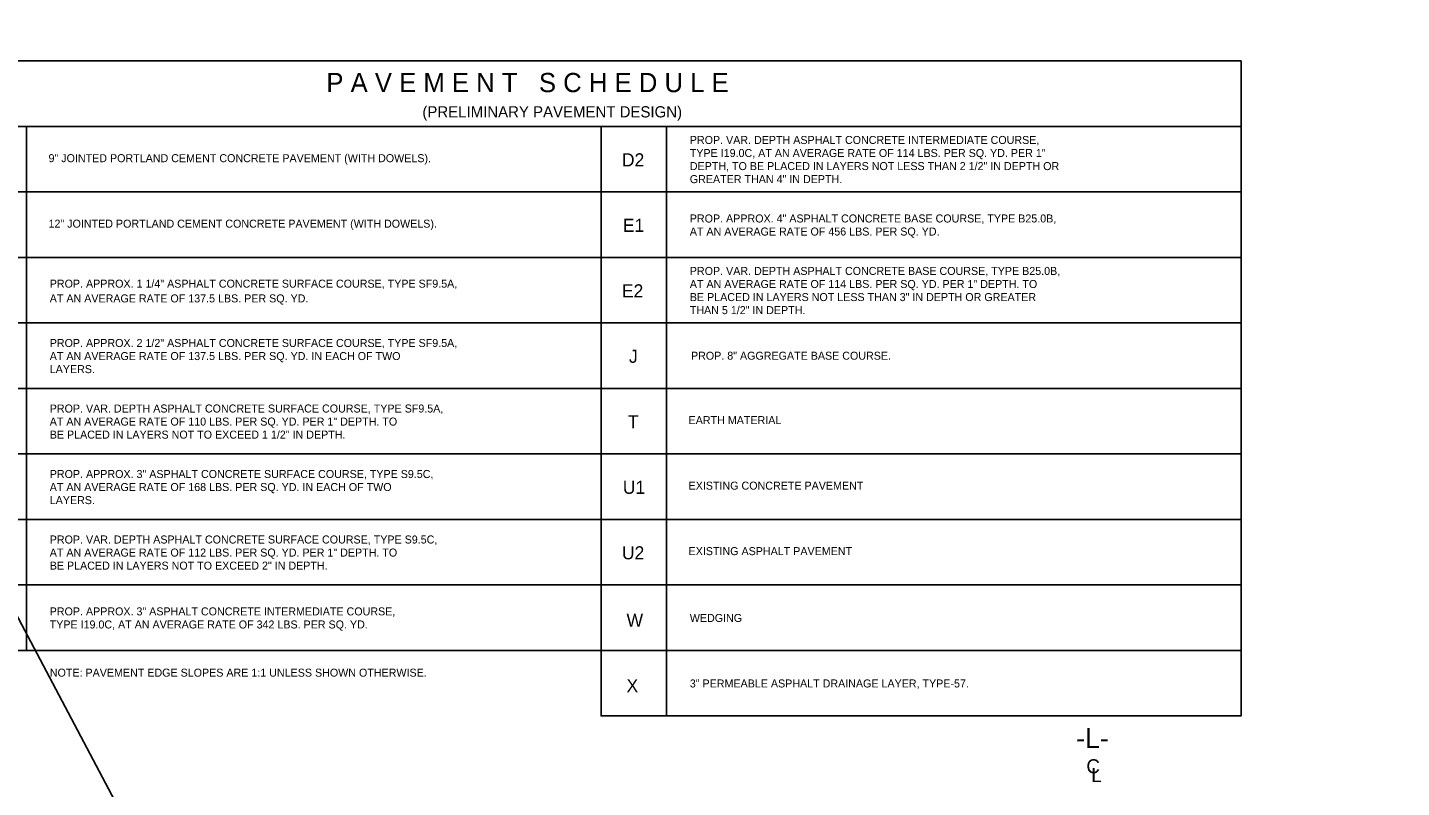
# Model space of a CAD drawing. Extents: x 2241081 to 2251104, y 658534 to 663427.
# Drawn here: x 2245638 to 2246496, y 662409 to 662884 of the extents above; entities that cross this region are included whole.
import ezdxf

# ---------------------------------------------------------------- set-up
doc = ezdxf.new("R2010")
doc.units = 0
for name, color, linetype in [('Old_Level_2', 7, 'Continuous'), ('Prop Dimension Text', 7, 'Continuous'), ('Prop Pavement Schedule Description CELL', 7, 'Continuous'), ('Typical Text Centerline CELL', 7, 'Continuous')]:
    doc.layers.add(name, color=color, linetype=linetype)

msp = doc.modelspace()

# ---------------------------------------------------------------- linework, layer by layer
at = {"layer": 'Old_Level_2'}
msp.add_line((2247232.05, 659489.1), (2245149.47, 663427.07), dxfattribs=at)
msp.add_lwpolyline([(2245637.06, 662617.33), (2245596.15, 662617.33), (2245596.15, 662658.24), (2245996.15, 662658.24), (2245996.15, 662617.33), (2245637.06, 662617.33), (2245637.06, 662658.24)], dxfattribs=at)
at = {"layer": 'Prop Pavement Schedule Description CELL'}
msp.add_lwpolyline([(2245596.15, 662862.8), (2246396.16, 662862.8), (2246396.16, 662821.89), (2245596.15, 662821.89)], close=True, dxfattribs=at)
for points in [[(2245637.06, 662780.98), (2245596.15, 662780.98), (2245596.15, 662821.89), (2245996.15, 662821.89), (2245996.15, 662780.98), (2245637.06, 662780.98), (2245637.06, 662821.89)], [(2246037.06, 662780.98), (2245996.15, 662780.98), (2245996.15, 662821.89), (2246396.16, 662821.89), (2246396.16, 662780.98), (2246037.06, 662780.98), (2246037.06, 662821.89)], [(2245637.06, 662740.08), (2245596.15, 662740.08), (2245596.15, 662780.98), (2245996.15, 662780.98), (2245996.15, 662740.08), (2245637.06, 662740.08), (2245637.06, 662780.98)], [(2246037.06, 662740.08), (2245996.15, 662740.08), (2245996.15, 662780.98), (2246396.15, 662780.98), (2246396.15, 662740.08), (2246037.06, 662740.08), (2246037.06, 662780.98)], [(2245637.06, 662699.16), (2245596.15, 662699.16), (2245596.15, 662740.08), (2245996.15, 662740.08), (2245996.15, 662699.16), (2245637.06, 662699.16), (2245637.06, 662740.08)], [(2246037.06, 662699.17), (2245996.15, 662699.17), (2245996.15, 662740.08), (2246396.15, 662740.08), (2246396.15, 662699.17), (2246037.06, 662699.17), (2246037.06, 662740.08)], [(2245637.06, 662658.24), (2245596.15, 662658.24), (2245596.15, 662699.16), (2245996.15, 662699.16), (2245996.15, 662658.24), (2245637.06, 662658.24), (2245637.06, 662699.16)], [(2246037.06, 662658.26), (2245996.15, 662658.26), (2245996.15, 662699.17), (2246396.16, 662699.17), (2246396.16, 662658.26), (2246037.06, 662658.26), (2246037.06, 662699.17)], [(2246037.06, 662617.35), (2245996.15, 662617.35), (2245996.15, 662658.26), (2246396.15, 662658.26), (2246396.15, 662617.35), (2246037.06, 662617.35), (2246037.06, 662658.26)], [(2245637.06, 662576.42), (2245596.15, 662576.42), (2245596.15, 662617.33), (2245996.15, 662617.33), (2245996.15, 662576.42), (2245637.06, 662576.42), (2245637.06, 662617.33)], [(2246037.06, 662576.44), (2245996.15, 662576.44), (2245996.15, 662617.35), (2246396.15, 662617.35), (2246396.15, 662576.44), (2246037.06, 662576.44), (2246037.06, 662617.35)], [(2245637.06, 662535.51), (2245596.15, 662535.51), (2245596.15, 662576.42), (2245996.15, 662576.42), (2245996.15, 662535.51), (2245637.06, 662535.51), (2245637.06, 662576.42)], [(2246037.06, 662535.53), (2245996.15, 662535.53), (2245996.15, 662576.44), (2246396.15, 662576.44), (2246396.15, 662535.53), (2246037.06, 662535.53), (2246037.06, 662576.44)], [(2245637.06, 662494.6), (2245596.15, 662494.6), (2245596.15, 662535.51), (2245996.15, 662535.51), (2245996.15, 662494.6), (2245637.06, 662494.6), (2245637.06, 662535.51)], [(2246037.06, 662494.63), (2245996.15, 662494.63), (2245996.15, 662535.53), (2246396.16, 662535.53), (2246396.16, 662494.63), (2246037.06, 662494.63), (2246037.06, 662535.53)], [(2246037.06, 662453.72), (2245996.15, 662453.72), (2245996.15, 662494.63), (2246396.16, 662494.63), (2246396.16, 662453.72), (2246037.06, 662453.72), (2246037.06, 662494.63)]]:
    msp.add_lwpolyline(points, dxfattribs=at)

# ---------------------------------------------------------------- texts
at = {"layer": 'Old_Level_2'}
for s, p in [('PROP. VAR. DEPTH ASPHALT CONCRETE SURFACE COURSE, TYPE SF9.5A,', (2245651.64, 662643.24)), ('AT AN AVERAGE RATE OF 110 LBS. PER SQ. YD. PER 1" DEPTH. TO', (2245651.64, 662635.08)), ('BE PLACED IN LAYERS NOT TO EXCEED 1 1/2" IN DEPTH.', (2245651.64, 662626.93))]:
    msp.add_text(s, height=5, dxfattribs=at).set_placement(p)
at = {"layer": 'Prop Dimension Text'}
msp.add_text('-L-', height=12.5, rotation=0.03489, dxfattribs=at).set_placement((2246293.09, 662433.63))
at = {"layer": 'Prop Pavement Schedule Description CELL'}
for s, height, p in [('P A V E M E N T   S C H E D U L E', 12, (2245824.49, 662843.34)), ('(PRELIMINARY PAVEMENT DESIGN)', 7, (2245884.52, 662827.56)), ('PROP. VAR. DEPTH ASPHALT CONCRETE INTERMEDIATE COURSE,', 5, (2246051.64, 662810.98)), ('9" JOINTED PORTLAND CEMENT CONCRETE PAVEMENT (WITH DOWELS).', 5, (2245650.88, 662799.6)), ('D2', 8.167, (2246009.22, 662796.98)), ('TYPE I19.0C, AT AN AVERAGE RATE OF 114 LBS. PER SQ. YD. PER 1" ', 5, (2246051.64, 662802.82)), ('DEPTH, TO BE PLACED IN LAYERS NOT LESS THAN 2 1/2" IN DEPTH OR', 5, (2246051.64, 662794.66)), ('GREATER THAN 4" IN DEPTH.', 5, (2246051.64, 662786.5)), ('PROP. APPROX. 4" ASPHALT CONCRETE BASE COURSE, TYPE B25.0B,', 5, (2246051.64, 662761.94)), ('12" JOINTED PORTLAND CEMENT CONCRETE PAVEMENT (WITH DOWELS).', 5, (2245650.88, 662758.69)), ('E1', 8.167, (2246009.79, 662756.07)), ('AT AN AVERAGE RATE OF 456 LBS. PER SQ. YD.', 5, (2246051.64, 662753.78)), ('PROP. VAR. DEPTH ASPHALT CONCRETE BASE COURSE, TYPE B25.0B,', 5, (2246051.64, 662729.16)), ('PROP. APPROX. 1 1/4" ASPHALT CONCRETE SURFACE COURSE, TYPE SF9.5A,', 5, (2245651.64, 662721.22)), ('E2', 8.167, (2246009.22, 662715.16)), ('AT AN AVERAGE RATE OF 114 LBS. PER SQ. YD. PER 1" DEPTH. TO', 5, (2246051.64, 662721)), ('AT AN AVERAGE RATE OF 137.5 LBS. PER SQ. YD.', 5, (2245651.64, 662712.01)), ('BE PLACED IN LAYERS NOT LESS THAN 3" IN DEPTH OR GREATER', 5, (2246051.64, 662712.84)), ('THAN 5 1/2" IN DEPTH.', 5, (2246051.64, 662704.68)), ('PROP. APPROX. 2 1/2" ASPHALT CONCRETE SURFACE COURSE, TYPE SF9.5A, ', 5, (2245651.64, 662684.16)), ('AT AN AVERAGE RATE OF 137.5 LBS. PER SQ. YD. IN EACH OF TWO ', 5, (2245651.64, 662676)), ('J', 8.17, (2246013.65, 662674.26)), ('PROP. 8" AGGREGATE BASE COURSE.', 5, (2246052.39, 662676.21)), ('LAYERS.', 5, (2245651.64, 662667.84)), ('T', 8.17, (2246012.96, 662633.35)), ('EARTH MATERIAL', 5, (2246050.88, 662635.97)), ('PROP. APPROX. 3" ASPHALT CONCRETE SURFACE COURSE, TYPE S9.5C, ', 5, (2245651.64, 662602.33)), ('AT AN AVERAGE RATE OF 168 LBS. PER SQ. YD. IN EACH OF TWO ', 5, (2245651.64, 662594.18)), ('U1', 8.167, (2246009.79, 662592.44)), ('EXISTING CONCRETE PAVEMENT', 5, (2246050.88, 662595.06)), ('LAYERS.', 5, (2245651.64, 662586.02)), ('PROP. VAR. DEPTH ASPHALT CONCRETE SURFACE COURSE, TYPE S9.5C,', 5, (2245651.64, 662561.42)), ('U2', 8.167, (2246009.22, 662551.53)), ('EXISTING ASPHALT PAVEMENT', 5, (2246050.88, 662554.15)), ('AT AN AVERAGE RATE OF 112 LBS. PER SQ. YD. PER 1" DEPTH. TO', 5, (2245651.64, 662553.26)), ('BE PLACED IN LAYERS NOT TO EXCEED 2" IN DEPTH.', 5, (2245651.64, 662545.1)), ('PROP. APPROX. 3" ASPHALT CONCRETE INTERMEDIATE COURSE,', 5, (2245651.6, 662516.51)), ('W', 8.17, (2246012.12, 662509.38)), ('WEDGING', 5, (2246051.64, 662512.41)), ('TYPE I19.0C, AT AN AVERAGE RATE OF 342 LBS. PER SQ. YD.', 5, (2245651.6, 662508.35)), ('NOTE: PAVEMENT EDGE SLOPES ARE 1:1 UNLESS SHOWN OTHERWISE.', 5, (2245651.69, 662478.24)), ('X', 8.17, (2246012.11, 662468.48)), ('3" PERMEABLE ASPHALT DRAINAGE LAYER, TYPE-57.', 5, (2246051.64, 662471.5))]:
    msp.add_text(s, height=height, dxfattribs=at).set_placement(p)
at = {"layer": 'Typical Text Centerline CELL'}
for s, rotation, p in [('C', 0.03489, (2246299.48, 662417.9)), ('L', 359.98179, (2246302.51, 662412.4))]:
    msp.add_text(s, height=8.76, rotation=rotation, dxfattribs=at).set_placement(p)

doc.saveas('drawing.dxf')
